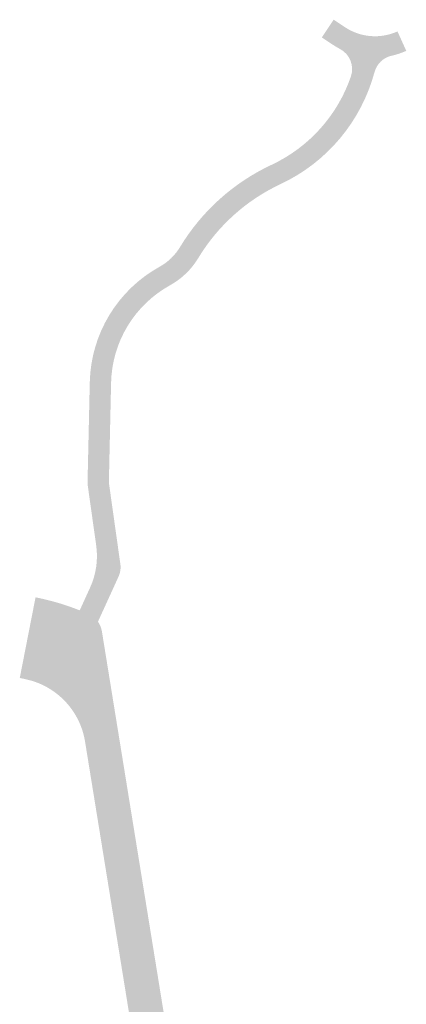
# Model space of a CAD drawing. Header units: metres. Extents: x -862 to 1262, y -354 to 644.
# Tile 310 of 315: x 39 to 90, y 496 to 626. Entities that reach past the tile are written whole.
import ezdxf

# ---------------------------------------------------------------- set-up
doc = ezdxf.new("R2010")
doc.units = ezdxf.units.M
doc.header["$LTSCALE"] = 0.5
doc.layers.add('BPR_Verkehr_220520', color=7, linetype='Continuous')

msp = doc.modelspace()

# ---------------------------------------------------------------- hatches: boundary and pattern name
at = {"layer": 'BPR_Verkehr_220520', "linetype": 'Continuous', "lineweight": 0, "true_color": 0xf7dcdc, "transparency": 33554687}
h = msp.add_hatch(color=254, dxfattribs=at)
edge = h.paths.add_edge_path()
edge.add_arc((47.06749805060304, 544.7535699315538), 2.999999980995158, 35.509164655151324, 65.87584705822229, ccw=False)
edge.add_line((49.50956590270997, 546.4960694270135), (52.21174745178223, 552.4248989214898))
edge.add_arc((49.48190853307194, 553.6690771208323), 2.999999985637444, 335.4979331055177, 368.0167522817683)
edge.add_line((52.45259052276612, 554.0874650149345), (50.94488869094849, 564.7926090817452))
edge.add_line((50.94488869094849, 564.7926090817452), (51.23823432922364, 577.940341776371))
edge.add_arc((66.23450219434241, 577.6057525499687), 14.99999999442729, 118.98514518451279, 178.7218572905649, ccw=False)
edge.add_arc((54.11993106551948, 599.4743868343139), 9.999999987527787, 298.9851452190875, 328.8950921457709)
edge.add_line((62.68215941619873, 594.3083201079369), (62.68215941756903, 594.308320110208))
edge.add_arc((84.0877303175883, 581.3931532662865), 25.00000000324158, 115.09508520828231, 148.895092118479, ccw=False)
edge.add_line((73.4846867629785, 604.0332828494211), (73.48468676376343, 604.0332828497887))
edge.add_arc((63.81471103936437, 624.6810810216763), 22.79999999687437, 295.0950852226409, 344.9689669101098)
edge.add_line((85.83462044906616, 618.7680792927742), (85.83462045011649, 618.7680792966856))
edge.add_arc((88.73197695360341, 617.9900527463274), 3.000000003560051, 102.60381504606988, 164.968966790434, ccw=False)
edge.add_line((88.07735228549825, 620.9177594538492), (88.07735228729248, 620.9177594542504))
edge.add_arc((85.90412276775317, 630.637189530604), 9.95943008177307, 282.6038149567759, 294.2957285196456)
edge.add_line((90.00189453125, 621.5598268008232), (88.84984457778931, 624.1118418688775))
edge.add_arc((85.90412275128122, 630.6371895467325), 7.159430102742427, 236.40981620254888, 294.29572856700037, ccw=False)
edge.add_line((81.9431763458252, 624.6732694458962), (80.46393487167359, 625.6557098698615))
edge.add_line((80.46393487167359, 625.6557098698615), (78.91483811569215, 623.3232649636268))
edge.add_line((78.91483811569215, 623.3232649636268), (80.39407958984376, 622.3408245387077))
edge.add_line((80.39407958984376, 622.3408245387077), (80.39407961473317, 622.3408245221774))
edge.add_arc((85.90412275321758, 630.637189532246), 9.959430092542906, 236.4098163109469, 242.3600209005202)
edge.add_line((81.28380085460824, 621.8143286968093), (81.28380087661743, 621.8143286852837))
edge.add_arc((79.89205802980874, 619.1566884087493), 2.999999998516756, -18.963410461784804, 62.360021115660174, ccw=False)
edge.add_line((82.72923690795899, 618.1817955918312), (82.7292369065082, 618.181795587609))
edge.add_arc((63.81471103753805, 624.6810810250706), 20.0000000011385, 295.09508522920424, 341.03658957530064, ccw=False)
edge.add_line((72.29714588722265, 606.5689773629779), (72.29714588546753, 606.5689773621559))
edge.add_line((72.29714588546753, 606.5689773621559), (72.29714588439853, 606.5689773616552))
edge.add_arc((84.08773031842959, 581.3931532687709), 27.80000000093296, 115.095085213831, 148.8950921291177)
edge.add_line((60.28473547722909, 595.7548187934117), (60.28473547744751, 595.7548187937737))
edge.add_line((60.28473547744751, 595.7548187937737), (60.28473547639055, 595.7548187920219))
edge.add_arc((54.11993105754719, 599.4743868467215), 7.200000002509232, 298.9851452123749, 328.89509209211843, ccw=False)
edge.add_line((57.60892754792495, 593.1762201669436), (57.60892754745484, 593.1762201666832))
edge.add_line((57.60892754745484, 593.1762201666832), (57.60892754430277, 593.176220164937))
edge.add_arc((66.23450220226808, 577.6057525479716), 17.7999999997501, 118.9851452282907, 178.7218572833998)
edge.add_line((48.43893099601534, 578.0027984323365), (48.43893099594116, 578.0027984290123))
edge.add_line((48.43893099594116, 578.0027984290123), (48.14050815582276, 564.627505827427))
edge.add_line((48.14050815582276, 564.627505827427), (49.28134387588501, 556.5272232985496))
edge.add_line((49.28134387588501, 556.5272232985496), (49.28134387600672, 556.5272232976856))
edge.add_arc((39.37907053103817, 555.1325969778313), 9.99999999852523, -24.502066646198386, 8.016752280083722, ccw=False)
edge.add_line((48.4785336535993, 550.9853363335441), (48.47853365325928, 550.9853363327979))
edge.add_line((48.47853365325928, 550.9853363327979), (47.11417833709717, 547.9918179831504))
edge.add_line((47.11417833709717, 547.9918179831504), (47.1141784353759, 547.991817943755))
edge.add_arc((35.13694777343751, 518.1126263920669), 32.19037343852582, 65.8758469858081, 68.15635991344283, ccw=False)
edge.add_line((48.29364362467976, 547.4915558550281), (48.29364372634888, 547.4915558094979))
at = {"layer": 'BPR_Verkehr_220520', "linetype": 'Continuous', "lineweight": 0, "true_color": 0xe4e6e5, "transparency": 33554687}
h = msp.add_hatch(color=254, dxfattribs=at)
edge = h.paths.add_edge_path()
edge.add_line((41.3149081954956, 549.7046023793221), (39.24217758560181, 539.105367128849))
edge.add_arc((35.13694782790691, 518.1126265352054), 21.3903732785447, 75.5758499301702, 78.9351747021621, ccw=False)
edge.add_line((40.46524962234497, 538.8287378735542), (44.99060797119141, 548.757781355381))
edge.add_line((44.99060797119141, 548.757781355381), (44.99060795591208, 548.7577813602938))
edge.add_arc((35.13694779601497, 518.1126263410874), 32.19037347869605, 72.17529589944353, 78.93517467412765)
edge.add_line((41.31490821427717, 549.7046023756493), (41.3149081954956, 549.7046023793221))
h = msp.add_hatch(color=254, dxfattribs=at)
edge = h.paths.add_edge_path()
edge.add_line((40.69662211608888, 538.7678459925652), (40.69662214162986, 538.7678459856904))
edge.add_arc((39.39704817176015, 533.939688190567), 5.000000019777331, 73.09178051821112, 74.93499367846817, ccw=False)
edge.add_line((40.85124543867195, 538.7235475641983), (40.85124546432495, 538.7235475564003))
edge.add_arc((37.94285168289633, 529.1558314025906), 9.999997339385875, 71.0434222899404, 73.09178032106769, ccw=False)
edge.add_line((41.19136570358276, 538.6134792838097), (45.70579382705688, 548.5185408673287))
edge.add_arc((35.13694919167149, 518.1126307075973), 32.19036889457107, 70.83296842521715, 72.17529585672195)
edge.add_line((44.99060797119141, 548.757781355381), (40.46524962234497, 538.8287378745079))
edge.add_arc((35.13695054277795, 518.1126369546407), 21.39036251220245, 74.9349938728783, 75.57585002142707, ccw=False)
h = msp.add_hatch(color=254, dxfattribs=at)
edge = h.paths.add_edge_path()
edge.add_line((47.11417833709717, 547.9918179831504), (47.11417830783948, 547.9918179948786))
edge.add_arc((35.13694780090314, 518.1126263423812), 32.19037347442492, 68.15636023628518, 70.83296858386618)
edge.add_line((45.70579385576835, 548.5185408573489), (45.70579382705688, 548.5185408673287))
edge.add_line((45.70579382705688, 548.5185408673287), (41.19136570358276, 538.6134792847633))
edge.add_arc((37.94285098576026, 529.155829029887), 9.99999981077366, 62.43894873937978, 71.04342293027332, ccw=False)
edge.add_line((42.56978591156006, 538.0210120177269), (47.11417833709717, 547.9918179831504))
at = {"layer": 'BPR_Verkehr_220520', "linetype": 'Continuous', "lineweight": 0, "true_color": 0xf7dcdc, "transparency": 33554687}
h = msp.add_hatch(color=254, dxfattribs=at)
edge = h.paths.add_edge_path()
edge.add_arc((47.06749805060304, 544.7535699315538), 2.999999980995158, 35.50916465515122, 65.87584705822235)
edge.add_line((48.29364372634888, 547.4915558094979), (48.2936436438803, 547.4915558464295))
edge.add_arc((35.13694776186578, 518.1126264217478), 32.19037341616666, 65.8758469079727, 68.15635991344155)
edge.add_line((47.11417841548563, 547.9918179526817), (47.11417833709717, 547.9918179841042))
edge.add_line((47.11417833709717, 547.9918179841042), (42.56978591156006, 538.0210120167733))
edge.add_line((42.56978591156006, 538.0210120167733), (42.56978591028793, 538.0210120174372))
edge.add_arc((37.94285091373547, 529.1558288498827), 10.00000000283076, 46.02484971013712, 62.438948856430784, ccw=False)
edge.add_line((44.88631412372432, 536.3522389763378), (44.88631412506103, 536.3522389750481))
edge.add_line((44.88631412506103, 536.3522389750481), (49.50956590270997, 546.4960694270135))
at = {"layer": 'BPR_Verkehr_220520', "linetype": 'Continuous', "lineweight": 0, "true_color": 0xe4e6e5, "transparency": 33554687}
h = msp.add_hatch(color=254, dxfattribs=at)
edge = h.paths.add_edge_path()
edge.add_line((51.81703454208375, 534.1876802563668), (50.02894314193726, 545.2329892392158))
edge.add_line((50.02894314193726, 545.2329892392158), (50.02894313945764, 545.2329892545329))
edge.add_arc((47.06749803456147, 544.7535699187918), 3.000000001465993, 9.195661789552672, 35.50916446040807)
edge.add_line((49.50956590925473, 546.4960694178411), (49.50956590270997, 546.4960694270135))
edge.add_line((49.50956590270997, 546.4960694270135), (44.88631412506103, 536.3522389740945))
edge.add_line((44.88631412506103, 536.3522389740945), (44.88631412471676, 536.3522389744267))
edge.add_arc((37.94285091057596, 529.1558288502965), 10.00000000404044, 25.157675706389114, 46.024849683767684, ccw=False)
edge.add_line((46.99426419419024, 533.4069366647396), (46.99426419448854, 533.4069366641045))
edge.add_line((46.99426419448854, 533.4069366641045), (51.81703454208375, 534.1876802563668))
h = msp.add_hatch(color=254, dxfattribs=at)
edge = h.paths.add_edge_path()
edge.add_line((47.29527724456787, 532.6959025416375), (51.936889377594, 533.4473189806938))
edge.add_line((51.936889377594, 533.4473189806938), (51.81703454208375, 534.1876802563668))
edge.add_line((51.81703454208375, 534.1876802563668), (46.99426419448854, 533.4069366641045))
edge.add_line((46.99426419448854, 533.4069366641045), (46.99426421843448, 533.4069366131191))
edge.add_arc((37.94285100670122, 529.1558288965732), 9.99999989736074, 20.732620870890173, 25.157675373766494, ccw=False)
edge.add_line((47.29527722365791, 532.695902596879), (47.29527724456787, 532.6959025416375))
h = msp.add_hatch(color=254, dxfattribs=at)
edge = h.paths.add_edge_path()
edge.add_line((47.81433459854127, 530.7538932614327), (61.42710419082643, 446.6657723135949))
edge.add_line((61.42710419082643, 446.6657723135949), (65.86116374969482, 447.4349862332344))
edge.add_line((65.86116374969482, 447.4349862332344), (51.936889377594, 533.4473189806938))
edge.add_line((51.936889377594, 533.4473189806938), (47.29527724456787, 532.6959025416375))
edge.add_line((47.29527724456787, 532.6959025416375), (47.29527725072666, 532.6959025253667))
edge.add_arc((37.94285091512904, 529.1558288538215), 9.999999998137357, 9.195661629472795, 20.732620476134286, ccw=False)
edge.add_line((47.81433459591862, 530.7538932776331), (47.81433459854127, 530.7538932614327))

doc.saveas('drawing.dxf')
